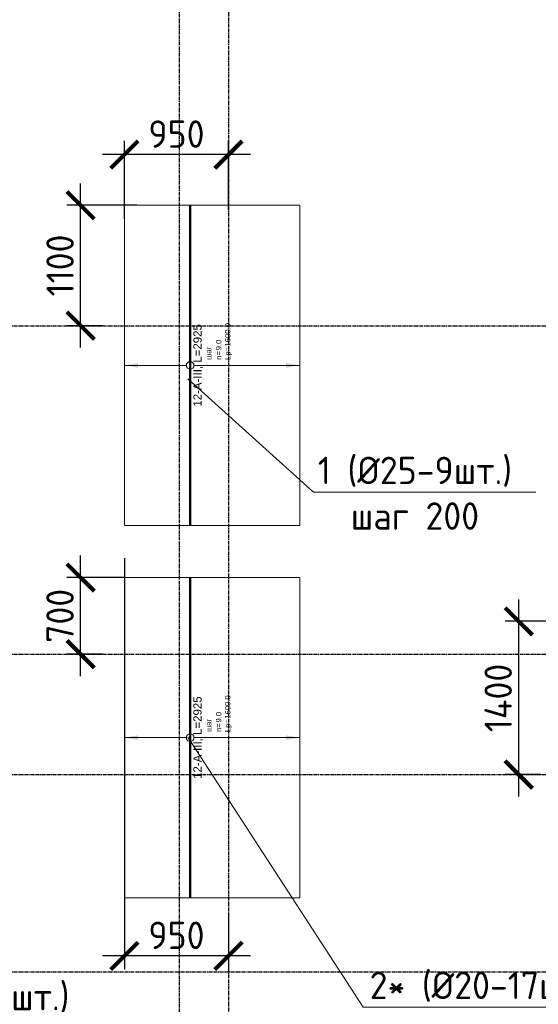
# Model space of a CAD drawing. Header units: millimetres. Extents: x -93479 to 1057970, y -66333 to 172656.
# Tile 342 of 473: x 640367 to 645102, y 42504 to 51497. Entities that reach past the tile are written whole.
import ezdxf
from ezdxf import colors
from ezdxf.entities.mleader import LeaderData, LeaderLine
from ezdxf.enums import TextEntityAlignment as Align
from ezdxf.math import Vec2, Vec3

# ---------------------------------------------------------------- set-up
doc = ezdxf.new("R2010")
doc.units = ezdxf.units.MM
doc.set_wipeout_variables(frame=1)
for name, pattern in [('01 Штриховая _4 мм_', [6, 3.5, -2.5]), ('______5', [1100, 800, -100, 100, -100]), ('GOST2.303 4', [7, 5, -2, 0]), ('осевая', [50.8, 31.75, -6.35, 6.35, -6.35])]:
    doc.linetypes.add(name, pattern=pattern)
for name, color, linetype, lineweight in [('АрмСтер', 2, 'Continuous', 50), ('контур распр. стерхней', 2, 'GOST2.303 4', 20), ('Оси', 40, '______5', 18), ('подоснова', 151, 'Continuous', 5), ('РАЗМЕРЫ', 7, 'Continuous', 9)]:
    doc.layers.add(name, color=color, linetype=linetype, lineweight=lineweight)
doc.layers.add('АрмСтер_атрибуты', color=2, linetype='Continuous', lineweight=0, plot=False)
doc.styles.add('GOST-2.304_Type-B', font='GOST_Common.ttf')
doc.styles.get("Standard").update_dxf_attribs({"font": 'arial.ttf'})
doc.styles.add('Аннотативный', font='arial.ttf')
doc.dimstyles.new('СПДС', dxfattribs={"dimscale": 100, "dimtxt": 2.5, "dimasz": 2.5, "dimexe": 1.25, "dimexo": 0, "dimtad": 1, "dimdec": 0, "dimtxsty": 'GOST-2.304_Type-B', "dimblk": 'ARCHTICK', "dimcen": 2.5, "dimdle": 2, "dimadec": 0, "dimazin": 2, "dimtfac": 0.75, "dimtdec": 0, "dimtmove": 1, "dimatfit": 3, "dimfxl": 1, "dimtolj": 1, "dimarcsym": 1})

# ---------------------------------------------------------------- blocks, each defined once
blk = doc.blocks.new('оси')
at = {"layer": 'Оси', "color": 7, "linetype": 'осевая', "lineweight": 25, "transparency": 33554687}
for p, q in [((13013.5, -402.7), (13013.5, -35828.6)), ((13463.5, -390), (13463.5, -35834.5)), ((-11815.1, -6706.9), (53620.6, -6706.9)), ((-11815.1, -9706.9), (53620.6, -9706.9)), ((-11815.1, -10806.9), (53620.6, -10806.9)), ((-11815.1, -12606.9), (53620.6, -12606.9))]:
    blk.add_line(p, q, dxfattribs=at)
blk = doc.blocks.new('_None')
blk = doc.blocks.new('*U716')
at = {"layer": 'РАЗМЕРЫ'}
for p, q in [((112.5, 600), (-112.5, 600)), ((112.5, -1000), (-112.5, -1000))]:
    blk.add_line(p, q, dxfattribs=at)
at = {"layer": 'РАЗМЕРЫ', "ltscale": 15}
blk.add_line((0, -1000), (0, 600), dxfattribs=at)
at = {"layer": 'РАЗМЕРЫ'}
for points in [[(0, 600), (20.9, 474.8), (-20.9, 474.8)], [(0, -1000), (20.9, -874.8), (-20.9, -874.8)]]:
    blk.add_solid(points, dxfattribs=at)
at = {"layer": 'АрмСтер_атрибуты', "color": 215, "ltscale": 15, "style": 'Аннотативный'}
for s, p in [('шаг', (51.4, -194.2)), ('n=', (51.4, -285.1)), ('Lр=', (50.2, -367.8))]:
    blk.add_text(s, height=50, dxfattribs=at).set_placement(p)
at = {"layer": 'АрмСтер_атрибуты', "style": 'Аннотативный', "flags": 8}
blk.add_attdef('ПОЗ', (110, 29.6), '', height=75, dxfattribs=at)
at = {"layer": 'АрмСтер_атрибуты', "color": 215, "style": 'Аннотативный'}
for tag, p, flags in [('ШАГ', (190.9, -194.2), 10), ('КОЛ', (138, -285.1), 8), ('ШИРИНА', (172.9, -367.8), 8)]:
    blk.add_attdef(tag, p, '', height=50, dxfattribs=dict(at, flags=flags))
at = {"layer": 'АрмСтер_атрибуты', "flags": 9}
for tag, p in [('МАССА', (-1033.5, -1010.5)), ('ОБОЗНАЧЕНИЕ', (-1033.5, -1124.4))]:
    blk.add_attdef(tag, p, '', height=75, dxfattribs=at)
at = {"linetype": 'Continuous', "lineweight": 0}
blk.add_wipeout([(35, 0), (28.3, 20.6), (10.8, 33.3), (-10.8, 33.3), (-28.3, 20.6), (-35, 0), (-28.3, -20.6), (-10.8, -33.3), (10.8, -33.3), (28.3, -20.6)], dxfattribs=at)
at = {"color": 0, "linetype": 'ByBlock', "lineweight": -2, "ltscale": 100}
blk.add_line((-1462.5, 0), (1462.5, 0), dxfattribs=at)
at = {"layer": 'РАЗМЕРЫ'}
blk.add_circle((0, 0), 35, dxfattribs=at)
at = {"layer": 'АрмСтер_атрибуты', "style": 'Аннотативный', "flags": 8}
blk.add_attdef('НАИМЕНОВАНИЕ', text='', height=75, dxfattribs=at).set_placement((0, -29.3), align=Align.TOP_CENTER)
blk = doc.blocks.new('_ArchTick')
at = {"color": 0, "linetype": 'ByBlock', "const_width": 0.15}
blk.add_lwpolyline([(-0.5, -0.5), (0.5, 0.5)], dxfattribs=at)
blk = doc.blocks.new('*D815')
at = {"layer": 'DEFPOINTS', "color": 0, "ltscale": 100, "transparency": 16777216}
for p in [(640923.1, 46402.1), (641323.1, 46402.1), (641123.1, 45702.1)]:
    blk.add_point(p, dxfattribs=at)
at = {"layer": 'РАЗМЕРЫ', "color": 0, "lineweight": -2, "transparency": 16777216}
for p, q in [((640923.1, 45502.1), (640923.1, 46602.1)), ((641323.1, 46402.1), (640798.1, 46402.1)), ((641123.1, 45702.1), (640798.1, 45702.1))]:
    blk.add_line(p, q, dxfattribs=at)
at = {"layer": 'РАЗМЕРЫ', "color": 0, "lineweight": -2, "ltscale": 100, "transparency": 16777216, "xscale": 250, "yscale": 250, "zscale": 250}
for p, rotation in [((640923.1, 46402.1), 90), ((640923.1, 45702.1), 270)]:
    blk.add_blockref('_ArchTick', p, dxfattribs=dict(at, rotation=rotation))
at = {"layer": 'РАЗМЕРЫ', "color": 0, "ltscale": 100, "transparency": 16777216, "insert": (640735.3, 46052.1), "char_height": 250, "attachment_point": 5, "rotation": 90, "style": 'GOST-2.304_Type-B'}
blk.add_mtext('\\A1;700', dxfattribs=at)
blk = doc.blocks.new('*D808')
at = {"layer": 'DEFPOINTS', "color": 0, "ltscale": 100, "transparency": 16777216}
for p in [(644923.1, 46002.1), (645323.1, 46002.1), (645123.1, 44602.1)]:
    blk.add_point(p, dxfattribs=at)
at = {"layer": 'РАЗМЕРЫ', "color": 0, "lineweight": -2, "transparency": 16777216}
for p, q in [((644923.1, 44402.1), (644923.1, 46202.1)), ((645323.1, 46002.1), (644798.1, 46002.1)), ((645123.1, 44602.1), (644798.1, 44602.1))]:
    blk.add_line(p, q, dxfattribs=at)
at = {"layer": 'РАЗМЕРЫ', "color": 0, "lineweight": -2, "ltscale": 100, "transparency": 16777216, "xscale": 250, "yscale": 250, "zscale": 250}
for p, rotation in [((644923.1, 46002.1), 90), ((644923.1, 44602.1), 270)]:
    blk.add_blockref('_ArchTick', p, dxfattribs=dict(at, rotation=rotation))
at = {"layer": 'РАЗМЕРЫ', "color": 0, "ltscale": 100, "transparency": 16777216, "insert": (644735.5, 45302.1), "char_height": 250, "attachment_point": 5, "rotation": 90, "style": 'GOST-2.304_Type-B'}
blk.add_mtext('\\A1;1400', dxfattribs=at)
blk = doc.blocks.new('*U702')
at = {"layer": 'РАЗМЕРЫ'}
for p, q in [((112.5, 600), (-112.5, 600)), ((112.5, -1000), (-112.5, -1000))]:
    blk.add_line(p, q, dxfattribs=at)
at = {"layer": 'РАЗМЕРЫ', "ltscale": 15}
blk.add_line((0, -1000), (0, 600), dxfattribs=at)
at = {"layer": 'РАЗМЕРЫ'}
for points in [[(0, 600), (20.9, 474.8), (-20.9, 474.8)], [(0, -1000), (20.9, -874.8), (-20.9, -874.8)]]:
    blk.add_solid(points, dxfattribs=at)
at = {"layer": 'АрмСтер_атрибуты', "color": 215, "ltscale": 15, "style": 'Аннотативный'}
for s, p in [('шаг', (51.4, -194.2)), ('n=', (51.4, -285.1)), ('Lр=', (50.2, -367.8))]:
    blk.add_text(s, height=50, dxfattribs=at).set_placement(p)
at = {"layer": 'АрмСтер_атрибуты', "style": 'Аннотативный', "flags": 8}
blk.add_attdef('ПОЗ', (110, 29.6), '', height=75, dxfattribs=at)
at = {"layer": 'АрмСтер_атрибуты', "color": 215, "style": 'Аннотативный'}
for tag, p, flags in [('ШАГ', (190.9, -194.2), 10), ('КОЛ', (138, -285.1), 8), ('ШИРИНА', (172.9, -367.8), 8)]:
    blk.add_attdef(tag, p, '', height=50, dxfattribs=dict(at, flags=flags))
at = {"layer": 'АрмСтер_атрибуты', "flags": 9}
for tag, p in [('МАССА', (-1033.5, -1010.5)), ('ОБОЗНАЧЕНИЕ', (-1033.5, -1124.4))]:
    blk.add_attdef(tag, p, '', height=75, dxfattribs=at)
at = {"linetype": 'Continuous', "lineweight": 0}
blk.add_wipeout([(35, 0), (28.3, 20.6), (10.8, 33.3), (-10.8, 33.3), (-28.3, 20.6), (-35, 0), (-28.3, -20.6), (-10.8, -33.3), (10.8, -33.3), (28.3, -20.6)], dxfattribs=at)
at = {"color": 0, "linetype": 'ByBlock', "lineweight": -2, "ltscale": 100}
blk.add_line((-1462.5, 0), (1462.5, 0), dxfattribs=at)
at = {"layer": 'РАЗМЕРЫ'}
blk.add_circle((0, 0), 35, dxfattribs=at)
at = {"layer": 'АрмСтер_атрибуты', "style": 'Аннотативный', "flags": 8}
blk.add_attdef('НАИМЕНОВАНИЕ', text='', height=75, dxfattribs=at).set_placement((0, -29.3), align=Align.TOP_CENTER)
blk = doc.blocks.new('*D796')
at = {"layer": 'DEFPOINTS', "color": 0, "ltscale": 100, "transparency": 16777216}
for p in [(641323.1, 50264.9), (642273.1, 49765.5), (641323.1, 49677.1)]:
    blk.add_point(p, dxfattribs=at)
at = {"layer": 'РАЗМЕРЫ', "color": 0, "lineweight": -2, "transparency": 16777216}
for p, q in [((641323.1, 49677.1), (641323.1, 50389.9)), ((642273.1, 49765.5), (642273.1, 50389.9)), ((642473.1, 50264.9), (641123.1, 50264.9))]:
    blk.add_line(p, q, dxfattribs=at)
at = {"layer": 'РАЗМЕРЫ', "color": 0, "lineweight": -2, "ltscale": 100, "transparency": 16777216, "xscale": 250, "yscale": 250, "zscale": 250, "rotation": 180}
blk.add_blockref('_ArchTick', (641323.1, 50264.9), dxfattribs=at)
at = {"layer": 'РАЗМЕРЫ', "color": 0, "lineweight": -2, "ltscale": 100, "transparency": 16777216, "xscale": 250, "yscale": 250, "zscale": 250}
blk.add_blockref('_ArchTick', (642273.1, 50264.9), dxfattribs=at)
at = {"layer": 'РАЗМЕРЫ', "color": 0, "ltscale": 100, "transparency": 16777216, "insert": (641798.1, 50452.5), "char_height": 250, "attachment_point": 5, "style": 'GOST-2.304_Type-B'}
blk.add_mtext('\\A1;950', dxfattribs=at)
blk = doc.blocks.new('*D797')
at = {"layer": 'DEFPOINTS', "color": 0, "ltscale": 100, "transparency": 16777216}
for p in [(640923.1, 49802.1), (641435.2, 49802.1), (641123.1, 48702.1)]:
    blk.add_point(p, dxfattribs=at)
at = {"layer": 'РАЗМЕРЫ', "color": 0, "lineweight": -2, "transparency": 16777216}
for p, q in [((640923.1, 48502.1), (640923.1, 50002.1)), ((641435.2, 49802.1), (640798.1, 49802.1)), ((641123.1, 48702.1), (640798.1, 48702.1))]:
    blk.add_line(p, q, dxfattribs=at)
at = {"layer": 'РАЗМЕРЫ', "color": 0, "lineweight": -2, "ltscale": 100, "transparency": 16777216, "xscale": 250, "yscale": 250, "zscale": 250}
for p, rotation in [((640923.1, 49802.1), 90), ((640923.1, 48702.1), 270)]:
    blk.add_blockref('_ArchTick', p, dxfattribs=dict(at, rotation=rotation))
at = {"layer": 'РАЗМЕРЫ', "color": 0, "ltscale": 100, "transparency": 16777216, "insert": (640735.5, 49252.1), "char_height": 250, "attachment_point": 5, "rotation": 90, "style": 'GOST-2.304_Type-B'}
blk.add_mtext('\\A1;1100', dxfattribs=at)
blk = doc.blocks.new('*D865')
at = {"layer": 'DEFPOINTS', "color": 0, "ltscale": 100, "transparency": 16777216}
for p in [(641323.1, 46578), (642273.1, 43336.4), (641323.1, 42946.6)]:
    blk.add_point(p, dxfattribs=at)
at = {"layer": 'РАЗМЕРЫ', "color": 0, "lineweight": -2, "transparency": 16777216}
for p, q in [((641323.1, 46578), (641323.1, 42821.6)), ((642273.1, 43336.4), (642273.1, 42821.6)), ((642473.1, 42946.6), (641123.1, 42946.6))]:
    blk.add_line(p, q, dxfattribs=at)
at = {"layer": 'РАЗМЕРЫ', "color": 0, "lineweight": -2, "ltscale": 100, "transparency": 16777216, "xscale": 250, "yscale": 250, "zscale": 250, "rotation": 180}
blk.add_blockref('_ArchTick', (641323.1, 42946.6), dxfattribs=at)
at = {"layer": 'РАЗМЕРЫ', "color": 0, "lineweight": -2, "ltscale": 100, "transparency": 16777216, "xscale": 250, "yscale": 250, "zscale": 250}
blk.add_blockref('_ArchTick', (642273.1, 42946.6), dxfattribs=at)
at = {"layer": 'РАЗМЕРЫ', "color": 0, "ltscale": 100, "transparency": 16777216, "insert": (641798.1, 43134.2), "char_height": 250, "attachment_point": 5, "style": 'GOST-2.304_Type-B'}
blk.add_mtext('\\A1;950', dxfattribs=at)

msp = doc.modelspace()

# ---------------------------------------------------------------- linework, layer by layer
at = {"layer": 'контур распр. стерхней', "color": 7, "linetype": '01 Штриховая _4 мм_'}
for points in [[(642923.1, 49802.1), (642923.1, 46877.1), (641323.1, 46877.1), (641323.1, 49802.1)], [(642923.1, 46402.1), (642923.1, 43477.1), (641323.1, 43477.1), (641323.1, 46402.1)]]:
    msp.add_lwpolyline(points, close=True, dxfattribs=at)

# ---------------------------------------------------------------- block references
at = {"color": 7}
msp.add_blockref('оси', (628809.6, 55409), dxfattribs=at)

# ---------------------------------------------------------------- dimensions: what is measured, and where the dimension line sits
at = {"layer": 'РАЗМЕРЫ', "color": 7}
dim = msp.add_linear_dim(base=(644923.1, 46002.1), p1=(645123.1, 44602.1), p2=(645323.1, 46002.1), angle=90, dimstyle='СПДС', dxfattribs=at)
dim.commit()
dim.dimension.update_dxf_attribs({"geometry": '*D808', "text_midpoint": (644735.5, 45302.1)})

# ---------------------------------------------------------------- leaders
at = {"layer": 'подоснова', "color": 7, "ltscale": 0.3}
ml = msp.add_multileader_mtext('Standard', dxfattribs=at)
ml.set_content('1* (%%C25-17шт.)\\Pшаг 100', color=7, style='GOST-2.304_Type-B')
ml.set_leader_properties(color=7, linetype='ByLayer', lineweight=15)
ml.set_arrow_properties(name='NONE')
ml.build(insert=Vec2(0, 0))
ml.multileader.update_dxf_attribs({"text_left_attachment_type": 6, "text_right_attachment_type": 6, "dogleg_length": 0.1, "arrow_head_size": 18})
ctx = ml.context
ctx.base_point, ctx.char_height, ctx.arrow_head_size, ctx.landing_gap_size, ctx.plane_origin = Vec3(638724.3, 42399.4), 250, 18, 20, Vec3(629686.4, 44660.1)
ctx.left_attachment, ctx.right_attachment, ctx.text_align_type = 6, 6, 1
notes = []
notes.append((ctx, [(0, (1, 1, 0), (638723.3, 42374.4), (1, 0), 0.1, [(0, [(637702.6, 44542.9)], 0, [])])]))
ctx.mtext.insert, ctx.mtext.alignment, ctx.mtext.flow_direction = Vec3(639797.7, 42699.4), 2, 5
for ctx, leaders in notes:
    for number, flags, end, landing, length, lines in leaders:
        leader = LeaderData()
        leader.index, (leader.has_last_leader_line, leader.has_dogleg_vector, leader.attachment_direction) = number, flags
        leader.last_leader_point, leader.dogleg_vector, leader.dogleg_length = Vec3(end), Vec3(landing), length
        for number, points, colour, breaks in lines:
            line = LeaderLine()
            line.index, line.vertices, line.color, line.breaks = number, Vec3.list(points), colors.encode_raw_color(colour), breaks
            leader.lines.append(line)
        ctx.leaders.append(leader)

# ---------------------------------------------------------------- next in the draw order: block references
at = {"layer": 'АрмСтер', "color": 7, "ltscale": 15}
ref = msp.add_blockref('*U702', (641923.1, 48339.6), dxfattribs=dict(at, rotation=90))
ref.add_attrib('НАИМЕНОВАНИЕ', '12-A-III, L=2925', dxfattribs={"layer": 'АрмСтер_атрибуты', "height": 75, "rotation": 90, "style": 'Аннотативный', "flags": 8}).set_placement((641952.5, 48339.6), align=Align.TOP_CENTER)
ref.add_attrib('КОЛ', '9.0', (642208.3, 48477.7), dxfattribs={"layer": 'АрмСтер_атрибуты', "color": 215, "height": 50, "rotation": 90, "style": 'Аннотативный', "flags": 8})
ref.add_attrib('ШИРИНА', '1600.0', (642290.9, 48512.5), dxfattribs={"layer": 'АрмСтер_атрибуты', "color": 215, "height": 50, "rotation": 90, "style": 'Аннотативный', "flags": 8})
ref = msp.add_blockref('*U716', (641923.1, 44939.6), dxfattribs=dict(at, rotation=90))
ref.add_attrib('НАИМЕНОВАНИЕ', '12-A-III, L=2925', dxfattribs={"layer": 'АрмСтер_атрибуты', "height": 75, "rotation": 90, "style": 'Аннотативный', "flags": 8}).set_placement((641952.5, 44939.6), align=Align.TOP_CENTER)
ref.add_attrib('КОЛ', '9.0', (642208.3, 45077.7), dxfattribs={"layer": 'АрмСтер_атрибуты', "color": 215, "height": 50, "rotation": 90, "style": 'Аннотативный', "flags": 8})
ref.add_attrib('ШИРИНА', '1600.0', (642290.9, 45112.5), dxfattribs={"layer": 'АрмСтер_атрибуты', "color": 215, "height": 50, "rotation": 90, "style": 'Аннотативный', "flags": 8})

# ---------------------------------------------------------------- next in the draw order: dimensions: what is measured, and where the dimension line sits
at = {"layer": 'РАЗМЕРЫ', "color": 7}
for base, p1, p2, picture, middle in [((641323.1, 50264.9), (642273.1, 49765.5), (641323.1, 49677.1), '*D796', (641798.1, 50452.5)), ((641323.1, 42946.6), (642273.1, 43336.4), (641323.1, 46578), '*D865', (641798.1, 43134.2))]:
    dim = msp.add_linear_dim(base=base, p1=p1, p2=p2, dimstyle='СПДС', dxfattribs=at)
    dim.commit()
    dim.dimension.update_dxf_attribs({"geometry": picture, "text_midpoint": middle})
for base, p1, p2, picture, middle in [((640923.1, 49802.1), (641123.1, 48702.1), (641435.2, 49802.1), '*D797', (640735.5, 49252.1)), ((640923.1, 46402.1), (641123.1, 45702.1), (641323.1, 46402.1), '*D815', (640735.3, 46052.1))]:
    dim = msp.add_linear_dim(base=base, p1=p1, p2=p2, angle=90, dimstyle='СПДС', dxfattribs=at)
    dim.commit()
    dim.dimension.update_dxf_attribs({"geometry": picture, "text_midpoint": middle})

# ---------------------------------------------------------------- next in the draw order: leaders
at = {"layer": 'подоснова', "color": 7, "ltscale": 0.3}
ml = msp.add_multileader_mtext('Standard', dxfattribs=at)
ml.set_content('1 (%%C25-9шт.)\\Pшаг 200', color=7, style='GOST-2.304_Type-B')
ml.set_leader_properties(color=7, linetype='ByLayer', lineweight=15)
ml.set_arrow_properties(name='NONE')
ml.build(insert=Vec2(0, 0))
ml.multileader.update_dxf_attribs({"text_left_attachment_type": 6, "text_right_attachment_type": 6, "dogleg_length": 0.1, "arrow_head_size": 18})
ctx = ml.context
ctx.base_point, ctx.char_height, ctx.arrow_head_size, ctx.landing_gap_size, ctx.plane_origin = Vec3(643049.7, 47205.4), 250, 18, 20, Vec3(633886.4, 48335.1)
ctx.left_attachment, ctx.right_attachment, ctx.text_align_type = 6, 6, 1
notes = []
notes.append((ctx, [(0, (1, 1, 0), (643048.8, 47180.4), (1, 0), 0.1, [(0, [(641902.6, 48217.9)], 0, [])])]))
ctx.mtext.insert, ctx.mtext.alignment, ctx.mtext.flow_direction = Vec3(643975, 47505.4), 2, 5
ml = msp.add_multileader_mtext('Standard', dxfattribs=at)
ml.set_content('2* (%%C20-17шт.)\\Pшаг 100', color=7, style='GOST-2.304_Type-B')
ml.set_leader_properties(color=7, linetype='ByLayer', lineweight=15)
ml.set_arrow_properties(name='NONE')
ml.build(insert=Vec2(0, 0))
ml.multileader.update_dxf_attribs({"text_left_attachment_type": 6, "text_right_attachment_type": 6, "dogleg_length": 0.1, "arrow_head_size": 18})
ctx = ml.context
ctx.base_point, ctx.char_height, ctx.arrow_head_size, ctx.landing_gap_size, ctx.plane_origin = Vec3(643503.1, 42502.1), 250, 18, 20, Vec3(633886.4, 45060.1)
ctx.left_attachment, ctx.right_attachment, ctx.text_align_type = 6, 6, 1
notes.append((ctx, [(0, (1, 1, 0), (643502.1, 42477.1), (1, 0), 0.1, [(0, [(641902.6, 44942.9)], 0, [])])]))
ctx.mtext.insert, ctx.mtext.alignment, ctx.mtext.flow_direction = Vec3(644601.6, 42802.1), 2, 5
for ctx, leaders in notes:
    for number, flags, end, landing, length, lines in leaders:
        leader = LeaderData()
        leader.index, (leader.has_last_leader_line, leader.has_dogleg_vector, leader.attachment_direction) = number, flags
        leader.last_leader_point, leader.dogleg_vector, leader.dogleg_length = Vec3(end), Vec3(landing), length
        for number, points, colour, breaks in lines:
            line = LeaderLine()
            line.index, line.vertices, line.color, line.breaks = number, Vec3.list(points), colors.encode_raw_color(colour), breaks
            leader.lines.append(line)
        ctx.leaders.append(leader)

doc.saveas('drawing.dxf')
